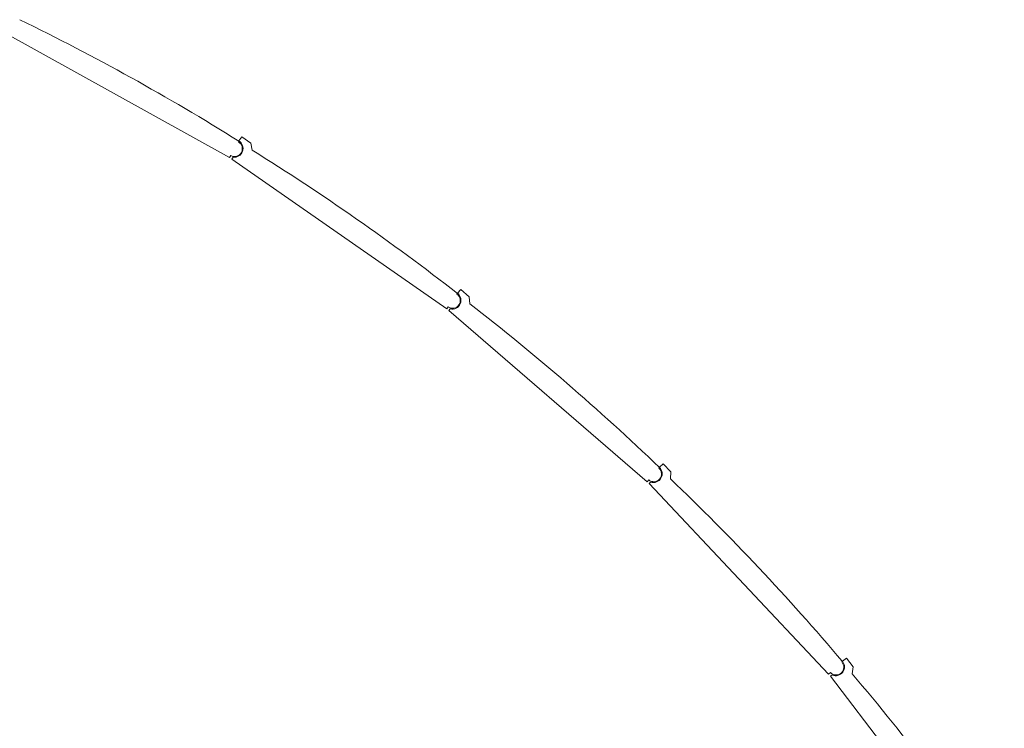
# Model space of a CAD drawing. Header units: metres. Extents: x 135583 to 135939, y 457896 to 458258.
# Tile 561 of 599: x 135687.87 to 135696.77, y 458197.58 to 458203.98. Entities that reach past the tile are written whole.
import ezdxf

# ---------------------------------------------------------------- set-up
doc = ezdxf.new("R2010")
doc.units = ezdxf.units.M
doc.layers.add('NIEUWE INSTALLATIE', color=250, linetype='Continuous', lineweight=0)

msp = doc.modelspace()

# ---------------------------------------------------------------- linework, layer by layer
at = {"layer": 'NIEUWE INSTALLATIE'}
for p, q in [((135687.7014, 458203.8781), (135689.7707, 458202.7311)), ((135689.8495, 458202.8732), (135689.8531, 458202.8797)), ((135689.8799, 458202.9186), (135689.8541, 458202.8817)), ((135689.9619, 458202.8614), (135689.8799, 458202.9186)), ((135689.973, 458202.7988), (135689.9619, 458202.8614)), ((135689.7707, 458202.7311), (135689.7816, 458202.7507)), ((135689.8032, 458202.7344), (135689.7917, 458202.718)), ((135689.7917, 458202.718), (135691.7322, 458201.3643)), ((135691.86, 458201.5396), (135691.8306, 458201.5055)), ((135691.9357, 458201.4743), (135691.86, 458201.5396)), ((135691.8251, 458201.4975), (135691.8294, 458201.5037)), ((135691.9404, 458201.4108), (135691.9357, 458201.4743)), ((135691.7322, 458201.3643), (135691.745, 458201.3827)), ((135691.7648, 458201.3642), (135691.7517, 458201.3491)), ((135691.7517, 458201.3491), (135693.5427, 458199.803)), ((135693.6489, 458199.926), (135693.6538, 458199.9317)), ((135693.6879, 458199.9643), (135693.6551, 458199.9334)), ((135693.7564, 458199.8915), (135693.6879, 458199.9643)), ((135693.7546, 458199.8279), (135693.7564, 458199.8915)), ((135693.5427, 458199.803), (135693.5574, 458199.82)), ((135693.5751, 458199.7996), (135693.5605, 458199.7859)), ((135693.5605, 458199.7859), (135695.1831, 458198.0639)), ((135695.3013, 458198.1753), (135695.3068, 458198.1805)), ((135695.3441, 458198.2094), (135695.3083, 458198.1821)), ((135695.4048, 458198.1299), (135695.3441, 458198.2094)), ((135695.1831, 458198.0639), (135695.1994, 458198.0793)), ((135695.215, 458198.0572), (135695.1991, 458198.0451)), ((135695.3964, 458198.0669), (135695.4048, 458198.1299)), ((135695.1991, 458198.0451), (135696.6359, 458196.1653))]:
    msp.add_line(p, q, dxfattribs=at)
for centre, radius, start, end in [((135678.5425, 458184.8086), 21.3189, 57.95782, 64.04396), ((135689.8156, 458202.812), 0.07, 241.00089, 61.00089), ((135678.7207, 458184.6913), 21.3189, 52.05618, 58.14232), ((135691.7851, 458201.4401), 0.07, 235.09925, 55.09925), ((135678.8858, 458184.5563), 21.3189, 46.15454, 52.24068), ((135693.6031, 458199.873), 0.07, 229.19761, 49.19761), ((135679.0362, 458184.405), 21.3189, 40.2529, 46.33904), ((135695.2504, 458198.1273), 0.07, 223.29597, 43.29597), ((135679.1702, 458184.239), 21.3189, 34.35126, 40.4374)]:
    msp.add_arc(centre, radius, start, end, dxfattribs=at)
for centre, major_axis in [((135689.8116, 458202.8139), (0.0305, -0.074)), ((135691.7814, 458201.4425), (0.0227, -0.0767)), ((135693.5997, 458199.8758), (0.0147, -0.0786)), ((135695.2472, 458198.1304), (0.0066, -0.0797))]:
    msp.add_ellipse(centre, major_axis=major_axis, ratio=1, start_param=5.785696, end_param=8.473804, dxfattribs=at)

doc.saveas('drawing.dxf')
